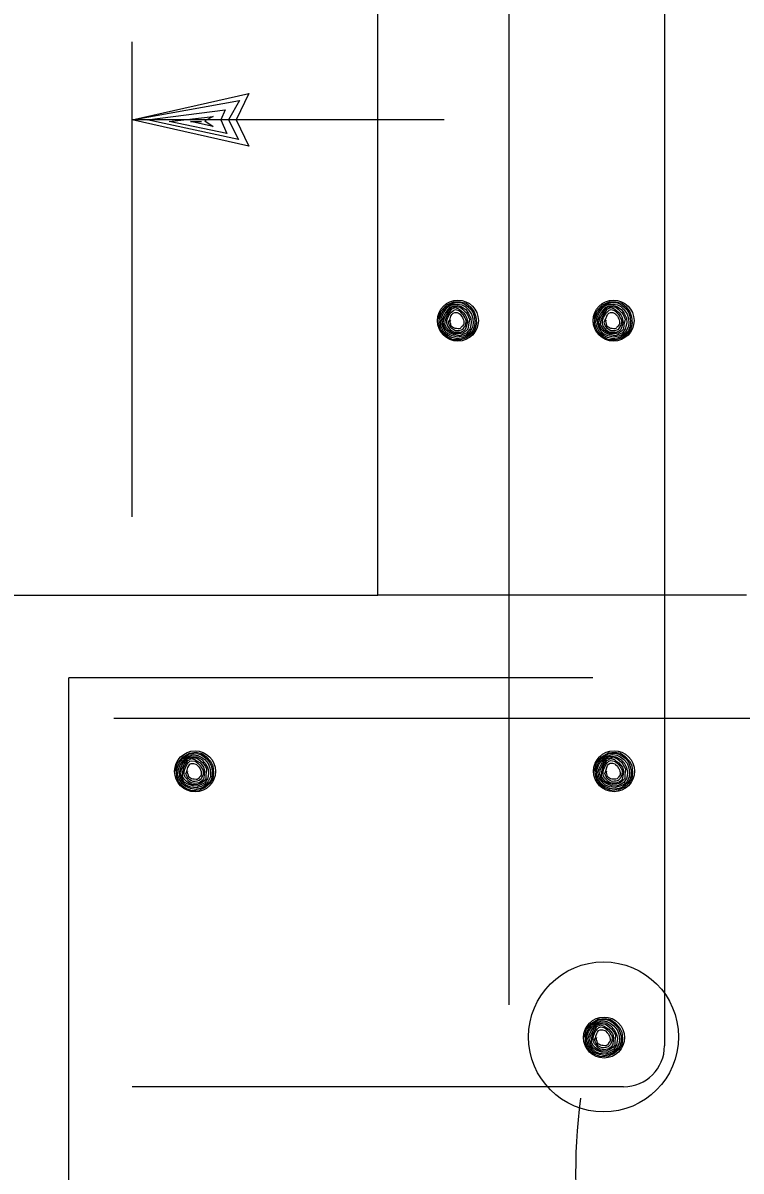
# Model space of a CAD drawing. Extents: x -0.08 to 2.83, y -0.03 to 1.92.
# Drawn here: x 1.7611 to 1.8208, y 0.3296 to 0.4251 of the extents above; entities that cross this region are included whole.
import ezdxf

# ---------------------------------------------------------------- set-up
doc = ezdxf.new("R2010")
doc.units = 0
for name, color, linetype in [('50', 7, 'Continuous'), ('51', 7, 'Continuous'), ('55', 7, 'Continuous')]:
    doc.layers.add(name, color=color, linetype=linetype)

msp = doc.modelspace()

# ---------------------------------------------------------------- linework, layer by layer
at = {"layer": '50'}
for p, q in [((1.790581, 0.377517), (1.790581, 0.729062)), ((1.759921, 0.377517), (1.790581, 0.377517)), ((1.821234, 0.377517), (1.790581, 0.377517))]:
    msp.add_line(p, q, dxfattribs=at)
at = {"layer": '51'}
for p, q in [((1.814426, 0.469722), (1.814426, 0.340046)), ((1.80148, 0.4673), (1.80148, 0.343452)), ((1.764871, 0.225036), (1.764871, 0.370637)), ((1.808457, 0.370637), (1.764871, 0.370637)), ((1.768617, 0.367297), (1.919626, 0.367297)), ((1.811017, 0.336644), (1.770141, 0.336644))]:
    msp.add_line(p, q, dxfattribs=at)
for points in [[(1.795636, 0.400486), (1.795853, 0.401146), (1.796316, 0.401634), (1.796896, 0.401907), (1.79747, 0.401907), (1.797917, 0.401775), (1.798284, 0.401467), (1.798589, 0.40106), (1.79874, 0.400657), (1.798779, 0.400109), (1.798655, 0.399594), (1.798402, 0.399239), (1.797963, 0.398915), (1.79747, 0.398744), (1.796857, 0.398744), (1.796368, 0.39899), (1.796007, 0.399295), (1.795794, 0.399617), (1.795673, 0.40003), (1.795689, 0.400411), (1.795823, 0.400788), (1.79601, 0.401165), (1.796316, 0.401497), (1.796591, 0.401687), (1.79687, 0.401792), (1.797142, 0.401828), (1.797523, 0.401828), (1.797841, 0.401687), (1.798097, 0.401467), (1.798314, 0.401283), (1.79852, 0.400982), (1.798629, 0.400604), (1.798655, 0.400214), (1.798612, 0.399886), (1.798491, 0.399512), (1.79834, 0.399315), (1.798068, 0.399128), (1.797828, 0.398967), (1.797523, 0.398882), (1.797178, 0.398819), (1.796739, 0.398938), (1.796368, 0.399128), (1.796083, 0.399377), (1.795853, 0.399807), (1.795784, 0.400214), (1.795879, 0.400604), (1.79604, 0.400982), (1.796302, 0.401336), (1.796535, 0.401552), (1.796837, 0.401661), (1.797218, 0.401716), (1.797579, 0.401634), (1.797841, 0.401497), (1.798133, 0.401218), (1.798386, 0.40087), (1.798484, 0.400516), (1.798507, 0.400109), (1.798461, 0.399777), (1.798248, 0.399377), (1.797963, 0.399154), (1.797644, 0.399043), (1.797215, 0.398967), (1.796762, 0.399072), (1.796421, 0.399239), (1.796191, 0.399459), (1.79601, 0.399754), (1.795932, 0.40003), (1.795932, 0.400381), (1.79604, 0.400657), (1.796178, 0.400926), (1.796339, 0.401146), (1.796591, 0.401444), (1.79689, 0.401575), (1.797218, 0.401605), (1.797516, 0.40152), (1.797894, 0.401254), (1.798133, 0.400926), (1.798314, 0.400539), (1.79834, 0.400138), (1.798281, 0.399833), (1.798222, 0.399617), (1.797972, 0.399315), (1.797746, 0.399207), (1.797346, 0.399072), (1.796923, 0.399154), (1.796539, 0.399315), (1.79627, 0.399535), (1.796092, 0.399859), (1.79603, 0.400161), (1.796112, 0.400516), (1.796316, 0.400893), (1.796516, 0.401201), (1.796739, 0.401444), (1.797067, 0.40152), (1.797215, 0.401467), (1.797441, 0.401444), (1.797634, 0.401283), (1.79791, 0.401008), (1.798028, 0.40084), (1.798133, 0.400657), (1.798205, 0.400463)], [(1.808576, 0.400486), (1.808793, 0.401146), (1.809255, 0.401634), (1.809839, 0.401907), (1.81041, 0.401907), (1.810866, 0.401775), (1.811234, 0.401467), (1.811529, 0.40106), (1.81168, 0.400657), (1.811729, 0.400109), (1.811604, 0.399594), (1.811342, 0.399239), (1.810902, 0.398915), (1.81041, 0.398744), (1.809806, 0.398744), (1.809311, 0.39899), (1.808944, 0.399295), (1.80874, 0.399617), (1.808615, 0.40003), (1.808629, 0.400411), (1.808763, 0.400788), (1.80896, 0.401165), (1.809255, 0.401497), (1.809541, 0.401687), (1.80982, 0.401792), (1.810092, 0.401828), (1.810466, 0.401828), (1.810787, 0.401687), (1.811037, 0.401467), (1.811257, 0.401283), (1.811466, 0.400982), (1.811575, 0.400604), (1.811604, 0.400214), (1.811558, 0.399886), (1.81144, 0.399512), (1.811289, 0.399315), (1.811017, 0.399128), (1.810771, 0.398967), (1.810466, 0.398882), (1.810115, 0.398819), (1.809678, 0.398938), (1.809311, 0.399128), (1.809029, 0.399377), (1.808793, 0.399807), (1.808727, 0.400214), (1.808819, 0.400604), (1.80898, 0.400982), (1.809245, 0.401336), (1.809475, 0.401552), (1.809777, 0.401661), (1.810167, 0.401716), (1.810525, 0.401634), (1.810787, 0.401497), (1.811083, 0.401218), (1.811325, 0.40087), (1.811421, 0.400516), (1.811453, 0.400109), (1.811411, 0.399777), (1.811194, 0.399377), (1.810902, 0.399154), (1.810591, 0.399043), (1.810161, 0.398967), (1.809708, 0.399072), (1.809363, 0.399239), (1.809134, 0.399459), (1.80896, 0.399754), (1.808871, 0.40003), (1.808871, 0.400381), (1.80898, 0.400657), (1.809127, 0.400926), (1.809285, 0.401146), (1.809541, 0.401444), (1.809829, 0.401575), (1.810167, 0.401605), (1.810459, 0.40152), (1.81084, 0.401254), (1.811083, 0.400926), (1.811257, 0.400539), (1.811289, 0.400138), (1.811217, 0.399833), (1.811165, 0.399617), (1.810925, 0.399315), (1.810689, 0.399207), (1.810295, 0.399072), (1.809875, 0.399154), (1.809488, 0.399315), (1.809213, 0.399535), (1.809035, 0.399859), (1.808976, 0.400161), (1.809052, 0.400516), (1.809255, 0.400893), (1.809459, 0.401201), (1.809678, 0.401444), (1.81001, 0.40152), (1.810161, 0.401467), (1.810387, 0.401444), (1.810577, 0.401283), (1.81085, 0.401008), (1.810978, 0.40084), (1.811083, 0.400657), (1.811152, 0.400463)], [(1.798205, 0.400463), (1.798113, 0.399978), (1.798068, 0.399617), (1.797894, 0.399459), (1.797644, 0.399295), (1.797346, 0.399239), (1.797021, 0.399239), (1.796709, 0.399351), (1.796463, 0.399535), (1.796286, 0.399754), (1.796165, 0.400004), (1.796217, 0.400411), (1.796368, 0.400765), (1.796539, 0.401008), (1.796745, 0.401313), (1.797034, 0.401415), (1.797346, 0.401283), (1.79749, 0.401165), (1.797703, 0.400982), (1.797841, 0.400817), (1.797963, 0.400604), (1.798002, 0.400411), (1.798028, 0.400214), (1.797992, 0.40003), (1.79791, 0.399722), (1.797858, 0.399594), (1.797772, 0.399512), (1.797579, 0.399403), (1.797454, 0.399351), (1.797313, 0.399351), (1.797123, 0.399351), (1.796995, 0.399351), (1.796837, 0.399403), (1.796686, 0.399512), (1.796394, 0.399886), (1.796316, 0.400109), (1.796329, 0.400358), (1.796407, 0.400604), (1.796486, 0.400735), (1.796611, 0.400955), (1.796739, 0.40106), (1.79689, 0.401201), (1.797047, 0.401254), (1.79732, 0.401165), (1.797402, 0.401113), (1.797523, 0.400982), (1.797644, 0.40084), (1.797746, 0.400709), (1.797805, 0.400571), (1.797864, 0.400463), (1.79791, 0.400329), (1.797917, 0.400243), (1.797864, 0.400083), (1.797841, 0.399978), (1.797805, 0.399859), (1.797713, 0.399722), (1.797621, 0.399594), (1.797516, 0.399535), (1.79732, 0.399482), (1.797178, 0.399482), (1.797021, 0.399482), (1.79689, 0.399564), (1.796739, 0.399669), (1.796611, 0.399807), (1.796539, 0.399941), (1.796486, 0.400083), (1.796453, 0.400214), (1.796535, 0.400358), (1.796588, 0.400486), (1.796667, 0.400709), (1.796745, 0.40084), (1.796844, 0.400955), (1.796982, 0.401008), (1.797178, 0.401008), (1.797346, 0.400926), (1.797418, 0.40087), (1.797552, 0.400709), (1.797621, 0.400604), (1.797661, 0.400516), (1.797703, 0.400411), (1.79773, 0.400302), (1.797746, 0.400161), (1.79773, 0.400056), (1.797713, 0.400004), (1.797634, 0.399886), (1.797569, 0.399833), (1.797523, 0.399777), (1.797497, 0.399722), (1.797441, 0.399669), (1.797346, 0.399646), (1.797254, 0.399646), (1.797123, 0.399669), (1.797011, 0.399669), (1.796896, 0.399722), (1.796804, 0.399777), (1.796709, 0.399859), (1.796667, 0.399941), (1.796657, 0.400056), (1.796611, 0.400191), (1.796591, 0.400276), (1.796657, 0.400381)], [(1.811152, 0.400463), (1.811053, 0.399978), (1.811017, 0.399617), (1.81084, 0.399459), (1.810591, 0.399295), (1.810295, 0.399239), (1.809964, 0.399239), (1.809655, 0.399351), (1.809406, 0.399535), (1.809232, 0.399754), (1.809104, 0.400004), (1.80916, 0.400411), (1.809311, 0.400765), (1.809488, 0.401008), (1.809692, 0.401313), (1.809984, 0.401415), (1.810295, 0.401283), (1.810433, 0.401165), (1.810643, 0.400982), (1.810787, 0.400817), (1.810902, 0.400604), (1.810945, 0.400411), (1.810978, 0.400214), (1.810942, 0.40003), (1.81085, 0.399722), (1.810794, 0.399594), (1.810718, 0.399512), (1.810525, 0.399403), (1.810404, 0.399351), (1.810253, 0.399351), (1.810062, 0.399351), (1.809934, 0.399351), (1.809777, 0.399403), (1.809626, 0.399512), (1.809337, 0.399886), (1.809255, 0.400109), (1.809278, 0.400358), (1.809354, 0.400604), (1.809436, 0.400735), (1.80956, 0.400955), (1.809678, 0.40106), (1.809829, 0.401201), (1.80999, 0.401254), (1.810266, 0.401165), (1.810351, 0.401113), (1.810466, 0.400982), (1.810591, 0.40084), (1.810689, 0.400709), (1.810741, 0.400571), (1.810814, 0.400463), (1.81085, 0.400329), (1.810866, 0.400243), (1.810814, 0.400083), (1.810787, 0.399978), (1.810741, 0.399859), (1.810663, 0.399722), (1.810568, 0.399594), (1.810459, 0.399535), (1.810266, 0.399482), (1.810115, 0.399482), (1.809964, 0.399482), (1.809829, 0.399564), (1.809678, 0.399669), (1.80956, 0.399807), (1.809488, 0.399941), (1.809436, 0.400083), (1.809396, 0.400214), (1.809475, 0.400358), (1.809534, 0.400486), (1.809616, 0.400709), (1.809692, 0.40084), (1.809787, 0.400955), (1.809931, 0.401008), (1.810115, 0.401008), (1.810295, 0.400926), (1.810358, 0.40087), (1.810502, 0.400709), (1.810568, 0.400604), (1.81061, 0.400516), (1.810643, 0.400411), (1.810669, 0.400302), (1.810689, 0.400161), (1.810669, 0.400056), (1.810663, 0.400004), (1.810577, 0.399886), (1.810512, 0.399833), (1.810466, 0.399777), (1.810443, 0.399722), (1.810387, 0.399669), (1.810295, 0.399646), (1.8102, 0.399646), (1.810062, 0.399669), (1.809957, 0.399669), (1.809839, 0.399722), (1.809754, 0.399777), (1.809655, 0.399859), (1.809616, 0.399941), (1.809603, 0.400056), (1.80956, 0.400191), (1.809541, 0.400276), (1.809603, 0.400381)], [(1.773763, 0.362884), (1.77393, 0.363564), (1.77435, 0.364052), (1.774911, 0.364377), (1.775472, 0.364453), (1.775932, 0.364361), (1.776322, 0.364082), (1.776663, 0.363698), (1.77685, 0.363317), (1.776926, 0.36277), (1.77685, 0.362258), (1.776631, 0.361871), (1.776224, 0.361523), (1.775748, 0.361296), (1.775144, 0.361244), (1.774613, 0.361444), (1.774239, 0.361707), (1.774009, 0.362038), (1.773858, 0.362415), (1.773825, 0.362802), (1.77393, 0.36319), (1.774085, 0.36359), (1.774363, 0.363944), (1.774636, 0.364164), (1.774892, 0.364308), (1.775148, 0.364325), (1.775538, 0.364361), (1.775863, 0.364272), (1.776148, 0.364082), (1.776368, 0.363892), (1.776594, 0.363616), (1.776736, 0.363265), (1.776814, 0.362884), (1.776798, 0.36255), (1.776709, 0.362146), (1.776575, 0.361923), (1.776322, 0.361736), (1.776096, 0.361549), (1.775794, 0.361444), (1.775456, 0.361352), (1.775, 0.361444), (1.77461, 0.361602), (1.774308, 0.361818), (1.774049, 0.362232), (1.773934, 0.362602), (1.773996, 0.363019), (1.774134, 0.363399), (1.774363, 0.363751), (1.77458, 0.364), (1.774865, 0.364164), (1.775249, 0.364246), (1.77562, 0.364193), (1.775886, 0.364052), (1.776201, 0.363839), (1.776473, 0.363511), (1.776611, 0.36316), (1.776663, 0.362747), (1.776657, 0.362415), (1.776473, 0.362012), (1.776201, 0.361766), (1.775899, 0.361602), (1.775472, 0.361497), (1.775016, 0.361549), (1.774675, 0.361684), (1.774416, 0.3619), (1.774213, 0.362176), (1.774101, 0.362445), (1.774081, 0.362802), (1.774157, 0.363071), (1.774285, 0.363373), (1.774416, 0.36359), (1.774655, 0.363892), (1.774918, 0.364082), (1.775259, 0.364108), (1.775545, 0.364082), (1.775951, 0.363839), (1.776224, 0.363537), (1.77643, 0.36316), (1.776506, 0.362747), (1.77646, 0.362445), (1.776421, 0.362232), (1.776201, 0.3619), (1.775984, 0.361795), (1.775597, 0.361628), (1.775184, 0.361651), (1.774783, 0.361795), (1.774485, 0.361976), (1.774285, 0.362287), (1.774196, 0.362586), (1.774239, 0.362937), (1.774416, 0.363347), (1.774593, 0.363669), (1.774783, 0.363921), (1.775112, 0.364026), (1.775249, 0.364), (1.775492, 0.363974), (1.775696, 0.363839), (1.775994, 0.36359), (1.776119, 0.363452), (1.776247, 0.363265), (1.776335, 0.363071)], [(1.776335, 0.363071), (1.776283, 0.36255), (1.77627, 0.362232), (1.776099, 0.362038), (1.775876, 0.361871), (1.775591, 0.361766), (1.775259, 0.361736), (1.774944, 0.361818), (1.774675, 0.362012), (1.774485, 0.362202), (1.774337, 0.362445), (1.774363, 0.362858), (1.774468, 0.363212), (1.774613, 0.363485), (1.774793, 0.363773), (1.775089, 0.363921), (1.77541, 0.363816), (1.775564, 0.363698), (1.775794, 0.363564), (1.775932, 0.363399), (1.776083, 0.363212), (1.776135, 0.363019), (1.776171, 0.362802), (1.776148, 0.362638), (1.776099, 0.36231), (1.776047, 0.362176), (1.775994, 0.36209), (1.775807, 0.361959), (1.775682, 0.3619), (1.775538, 0.361871), (1.775341, 0.361848), (1.77522, 0.361871), (1.775056, 0.3619), (1.774892, 0.362012), (1.77458, 0.36234), (1.774485, 0.36255), (1.774468, 0.362802), (1.774537, 0.363042), (1.77461, 0.363212), (1.774708, 0.363426), (1.774813, 0.363564), (1.774944, 0.363698), (1.775112, 0.363751), (1.775394, 0.363698), (1.775472, 0.363646), (1.77562, 0.363537), (1.775748, 0.363399), (1.775863, 0.363294), (1.775915, 0.36316), (1.775994, 0.363042), (1.776047, 0.362911), (1.776066, 0.362832), (1.776043, 0.362665), (1.77602, 0.36255), (1.775984, 0.362445), (1.775915, 0.362287), (1.775823, 0.362176), (1.775725, 0.36209), (1.775538, 0.362038), (1.775394, 0.362012), (1.775236, 0.362012), (1.775095, 0.362067), (1.774934, 0.362146), (1.774813, 0.362287), (1.774715, 0.362415), (1.774662, 0.362533), (1.77461, 0.362665), (1.774675, 0.362802), (1.774715, 0.362966), (1.774783, 0.36319), (1.774859, 0.363317), (1.774934, 0.363452), (1.775069, 0.363511), (1.775259, 0.363511), (1.77544, 0.363452), (1.775512, 0.363426), (1.775656, 0.363265), (1.775741, 0.36316), (1.775794, 0.363071), (1.775833, 0.362989), (1.775876, 0.362858), (1.775899, 0.362717), (1.775899, 0.362638), (1.775886, 0.36255), (1.775823, 0.362474), (1.775748, 0.362392), (1.775725, 0.36234), (1.775696, 0.362258), (1.775643, 0.362232), (1.775545, 0.362176), (1.775463, 0.362176), (1.775315, 0.362202), (1.775207, 0.362202), (1.775095, 0.362232), (1.775, 0.362287), (1.774911, 0.36234), (1.774859, 0.362415), (1.774833, 0.362533), (1.77477, 0.362665), (1.77476, 0.362747), (1.774793, 0.362858)], [(1.808606, 0.362884), (1.808763, 0.363564), (1.809186, 0.364082), (1.809754, 0.364413), (1.810318, 0.364453), (1.810771, 0.364377), (1.811165, 0.364108), (1.811506, 0.363721), (1.811699, 0.363347), (1.811762, 0.362802), (1.811699, 0.362258), (1.811466, 0.361871), (1.81107, 0.361523), (1.810591, 0.361326), (1.809984, 0.361273), (1.809459, 0.361467), (1.809081, 0.361736), (1.808845, 0.362038), (1.808704, 0.362445), (1.808671, 0.362802), (1.808763, 0.363212), (1.808927, 0.36359), (1.809203, 0.363974), (1.809475, 0.364164), (1.809731, 0.364308), (1.80999, 0.364361), (1.810371, 0.364377), (1.810696, 0.364272), (1.810994, 0.364082), (1.811204, 0.363921), (1.81144, 0.363616), (1.811575, 0.363265), (1.811657, 0.362884), (1.811644, 0.36255), (1.811545, 0.362146), (1.811411, 0.361959), (1.811165, 0.361736), (1.810942, 0.361549), (1.810636, 0.361444), (1.810295, 0.361388), (1.809839, 0.361444), (1.809455, 0.361602), (1.80915, 0.361818), (1.808891, 0.362232), (1.808779, 0.362638), (1.808832, 0.363042), (1.808976, 0.363426), (1.809203, 0.363773), (1.809419, 0.364026), (1.809708, 0.364164), (1.810092, 0.364272), (1.810459, 0.364216), (1.810725, 0.364082), (1.811037, 0.363839), (1.811316, 0.363537), (1.811453, 0.36316), (1.811506, 0.362747), (1.811493, 0.362415), (1.811316, 0.362012), (1.811037, 0.361766), (1.810741, 0.361628), (1.810318, 0.361523), (1.809859, 0.361575), (1.809514, 0.361707), (1.809255, 0.361923), (1.809052, 0.362176), (1.808944, 0.362474), (1.808921, 0.362832), (1.808996, 0.363094), (1.809127, 0.363373), (1.809255, 0.363616), (1.809488, 0.363921), (1.80976, 0.364108), (1.810105, 0.364138), (1.810387, 0.364082), (1.810794, 0.363839), (1.81107, 0.363564), (1.81127, 0.36319), (1.811342, 0.36277), (1.811306, 0.362474), (1.811257, 0.362258), (1.811037, 0.361923), (1.810827, 0.361795), (1.810443, 0.361628), (1.810016, 0.361651), (1.809626, 0.361818), (1.809331, 0.362012), (1.809127, 0.362287), (1.809035, 0.362602), (1.809081, 0.362966), (1.809255, 0.363373), (1.809436, 0.363669), (1.809626, 0.363921), (1.809957, 0.364026), (1.810092, 0.364026), (1.810335, 0.364), (1.810538, 0.363869), (1.81084, 0.363616), (1.810961, 0.363452), (1.811083, 0.363265), (1.811181, 0.363071)], [(1.811181, 0.363071), (1.811129, 0.362586), (1.811112, 0.362258), (1.810945, 0.362067), (1.810718, 0.361871), (1.810433, 0.361795), (1.810105, 0.361766), (1.809787, 0.361848), (1.809514, 0.362012), (1.809331, 0.362232), (1.80918, 0.362445), (1.809203, 0.362858), (1.809311, 0.363242), (1.809459, 0.363485), (1.809639, 0.363773), (1.809931, 0.363944), (1.810253, 0.363839), (1.810404, 0.363721), (1.810636, 0.363564), (1.810771, 0.363399), (1.810925, 0.363212), (1.810978, 0.363019), (1.811017, 0.362832), (1.810994, 0.362638), (1.810945, 0.36234), (1.810892, 0.362176), (1.81084, 0.36209), (1.810643, 0.361976), (1.810525, 0.361923), (1.810371, 0.361871), (1.810187, 0.361871), (1.810062, 0.361871), (1.809892, 0.3619), (1.809731, 0.362012), (1.809419, 0.362363), (1.809331, 0.36255), (1.809311, 0.362832), (1.809383, 0.363071), (1.809455, 0.363212), (1.809541, 0.363426), (1.809655, 0.363564), (1.809787, 0.363698), (1.809957, 0.363773), (1.810239, 0.363698), (1.810318, 0.363669), (1.810459, 0.363564), (1.810591, 0.363426), (1.810696, 0.363294), (1.810761, 0.36319), (1.81084, 0.363071), (1.810892, 0.362937), (1.810902, 0.362832), (1.810879, 0.362665), (1.810866, 0.362586), (1.810827, 0.362445), (1.810761, 0.36231), (1.810663, 0.362176), (1.810568, 0.36209), (1.810371, 0.362038), (1.810239, 0.362038), (1.810082, 0.362012), (1.809934, 0.362067), (1.809777, 0.362176), (1.809655, 0.362287), (1.80956, 0.362415), (1.809508, 0.36255), (1.809455, 0.362694), (1.809514, 0.362832), (1.80956, 0.362989), (1.809626, 0.36319), (1.809692, 0.363347), (1.809777, 0.363452), (1.809911, 0.363537), (1.810105, 0.363537), (1.810282, 0.363485), (1.810351, 0.363426), (1.810502, 0.363294), (1.810577, 0.36316), (1.810636, 0.363094), (1.810669, 0.362989), (1.810718, 0.362884), (1.810741, 0.362747), (1.810741, 0.362638), (1.810725, 0.362586), (1.810663, 0.362474), (1.810591, 0.362392), (1.810568, 0.36234), (1.810538, 0.362287), (1.810486, 0.362232), (1.810387, 0.362202), (1.810305, 0.362202), (1.810161, 0.362202), (1.810043, 0.362202), (1.809934, 0.362232), (1.809839, 0.362287), (1.809754, 0.362363), (1.809692, 0.362445), (1.809669, 0.36255), (1.809616, 0.362665), (1.809603, 0.36277), (1.809639, 0.362884)], [(1.807769, 0.340752), (1.807936, 0.341431), (1.808353, 0.341923), (1.808921, 0.342251), (1.809488, 0.34233), (1.809934, 0.342225), (1.810335, 0.341953), (1.810669, 0.341572), (1.810866, 0.341191), (1.810942, 0.340647), (1.810866, 0.340125), (1.810636, 0.339748), (1.810239, 0.339394), (1.80976, 0.339174), (1.80915, 0.339121), (1.808629, 0.339312), (1.808245, 0.339577), (1.808022, 0.339905), (1.807867, 0.340286), (1.807841, 0.340673), (1.807936, 0.34106), (1.8081, 0.341467), (1.808369, 0.341818), (1.808652, 0.342041), (1.808901, 0.342169), (1.80916, 0.342199), (1.809541, 0.342225), (1.809875, 0.342146), (1.810161, 0.341953), (1.810371, 0.341762), (1.81061, 0.34149), (1.810741, 0.341139), (1.810827, 0.340752), (1.810814, 0.340427), (1.810718, 0.34002), (1.810577, 0.3398), (1.810335, 0.339604), (1.810105, 0.339417), (1.809806, 0.339312), (1.809459, 0.339226), (1.809012, 0.339312), (1.808615, 0.339469), (1.808317, 0.339695), (1.808061, 0.340102), (1.807946, 0.34048), (1.808005, 0.340893), (1.80814, 0.341273), (1.808369, 0.341625), (1.808592, 0.341871), (1.808871, 0.342041), (1.809255, 0.342117), (1.809626, 0.342067), (1.809892, 0.341923), (1.810213, 0.34171), (1.810486, 0.341378), (1.810613, 0.341027), (1.810669, 0.340617), (1.810663, 0.340286), (1.810486, 0.339886), (1.810213, 0.33964), (1.809911, 0.339469), (1.809488, 0.339364), (1.809029, 0.339417), (1.808684, 0.339551), (1.808425, 0.339774), (1.808218, 0.340046), (1.808113, 0.340319), (1.808084, 0.340673), (1.808166, 0.340945), (1.808287, 0.341244), (1.808425, 0.341467), (1.808658, 0.341762), (1.808927, 0.341953), (1.809278, 0.341976), (1.80956, 0.341953), (1.809964, 0.34171), (1.810239, 0.341415), (1.810443, 0.341027), (1.810512, 0.340617), (1.810466, 0.340319), (1.810433, 0.340102), (1.810213, 0.339774), (1.80999, 0.339669), (1.809616, 0.339499), (1.809186, 0.339525), (1.808793, 0.339669), (1.808501, 0.339853), (1.808287, 0.340155), (1.808212, 0.340453), (1.808245, 0.340804), (1.808425, 0.341218), (1.808606, 0.341546), (1.808793, 0.341792), (1.809127, 0.341897), (1.809255, 0.341871), (1.809508, 0.341844), (1.809708, 0.34171), (1.81001, 0.341467), (1.810134, 0.341326), (1.810253, 0.341139), (1.810351, 0.340945)], [(1.810351, 0.340945), (1.810295, 0.340427), (1.810282, 0.340102), (1.810115, 0.339905), (1.809882, 0.339748), (1.809603, 0.33964), (1.809278, 0.339604), (1.80896, 0.339695), (1.808684, 0.339886), (1.808501, 0.340073), (1.808343, 0.340319), (1.808369, 0.340726), (1.808481, 0.34108), (1.808629, 0.341352), (1.808809, 0.341651), (1.809094, 0.341792), (1.809419, 0.341687), (1.80957, 0.341572), (1.809806, 0.341431), (1.809934, 0.341273), (1.810092, 0.34108), (1.810144, 0.340893), (1.810187, 0.340673), (1.810161, 0.340512), (1.810115, 0.340178), (1.810062, 0.340046), (1.81001, 0.339968), (1.80982, 0.33983), (1.809692, 0.339774), (1.809541, 0.339748), (1.809354, 0.339722), (1.809232, 0.339748), (1.809068, 0.339774), (1.808901, 0.339886), (1.808592, 0.340214), (1.808501, 0.340427), (1.808481, 0.340673), (1.808553, 0.340919), (1.808615, 0.34108), (1.808711, 0.341296), (1.808819, 0.341431), (1.80896, 0.341572), (1.809127, 0.341625), (1.809406, 0.341572), (1.809488, 0.34152), (1.809626, 0.341415), (1.80976, 0.341273), (1.809875, 0.341165), (1.809931, 0.341027), (1.81001, 0.340919), (1.810062, 0.340785), (1.810082, 0.340699), (1.810043, 0.340535), (1.810036, 0.340427), (1.80999, 0.340319), (1.809931, 0.340155), (1.809829, 0.340046), (1.809731, 0.339968), (1.809541, 0.339905), (1.809406, 0.339886), (1.809245, 0.339886), (1.809104, 0.339938), (1.808944, 0.34002), (1.808819, 0.340155), (1.808727, 0.340286), (1.808671, 0.340401), (1.808615, 0.340535), (1.808684, 0.340673), (1.808727, 0.34084), (1.808793, 0.34106), (1.808862, 0.341191), (1.808944, 0.341326), (1.809081, 0.341378), (1.809278, 0.341378), (1.809455, 0.341326), (1.809514, 0.341296), (1.809669, 0.341139), (1.809754, 0.341027), (1.809806, 0.340945), (1.809839, 0.34086), (1.809882, 0.340726), (1.809911, 0.340588), (1.809911, 0.340512), (1.809892, 0.340427), (1.809829, 0.340348), (1.80976, 0.340266), (1.809731, 0.340214), (1.809708, 0.340125), (1.809655, 0.340102), (1.80956, 0.340046), (1.809475, 0.340046), (1.809331, 0.340073), (1.809213, 0.340073), (1.809104, 0.340102), (1.809012, 0.340155), (1.808921, 0.340214), (1.808862, 0.340286), (1.808832, 0.340401), (1.808779, 0.340535), (1.808763, 0.340617), (1.808809, 0.340726)]]:
    msp.add_lwpolyline(points, dxfattribs=at)
for centre in [(1.797241, 0.400334), (1.810186, 0.400334), (1.775386, 0.362863), (1.810227, 0.362877), (1.809396, 0.340735)]:
    msp.add_circle(centre, 0.001703, dxfattribs=at)
msp.add_arc((1.811022, 0.340049), 0.003406, 270, 0, dxfattribs=at)
at = {"layer": '55'}
for p, q in [((1.770141, 0.384027), (1.770141, 0.423525)), ((1.770141, 0.417015), (1.779852, 0.419207)), ((1.779852, 0.419207), (1.778796, 0.417015)), ((1.770141, 0.417015), (1.779078, 0.418642)), ((1.779078, 0.418642), (1.778163, 0.417015)), ((1.771407, 0.417015), (1.777884, 0.417865)), ((1.773238, 0.41688), (1.776896, 0.417307)), ((1.776896, 0.417307), (1.776194, 0.416953)), ((1.777884, 0.417865), (1.777533, 0.417015)), ((1.779852, 0.414843), (1.770141, 0.417015)), ((1.796105, 0.417015), (1.770141, 0.417015)), ((1.779006, 0.415401), (1.771407, 0.417015)), ((1.778025, 0.415896), (1.773238, 0.41688)), ((1.776896, 0.416464), (1.774997, 0.41688)), ((1.774997, 0.41688), (1.775915, 0.41688)), ((1.776194, 0.416953), (1.776896, 0.416464)), ((1.777533, 0.417015), (1.778025, 0.415896)), ((1.778163, 0.417015), (1.779006, 0.415401)), ((1.778796, 0.417015), (1.779852, 0.414843))]:
    msp.add_line(p, q, dxfattribs=at)
msp.add_circle((1.809353, 0.340785), 0.006235, dxfattribs=at)
msp.add_ellipse((1.900694, 0.329379), major_axis=(-0.093664, 0), ratio=0.730812, start_param=6.190866, end_param=7.862329, dxfattribs=at)

doc.saveas('drawing.dxf')
